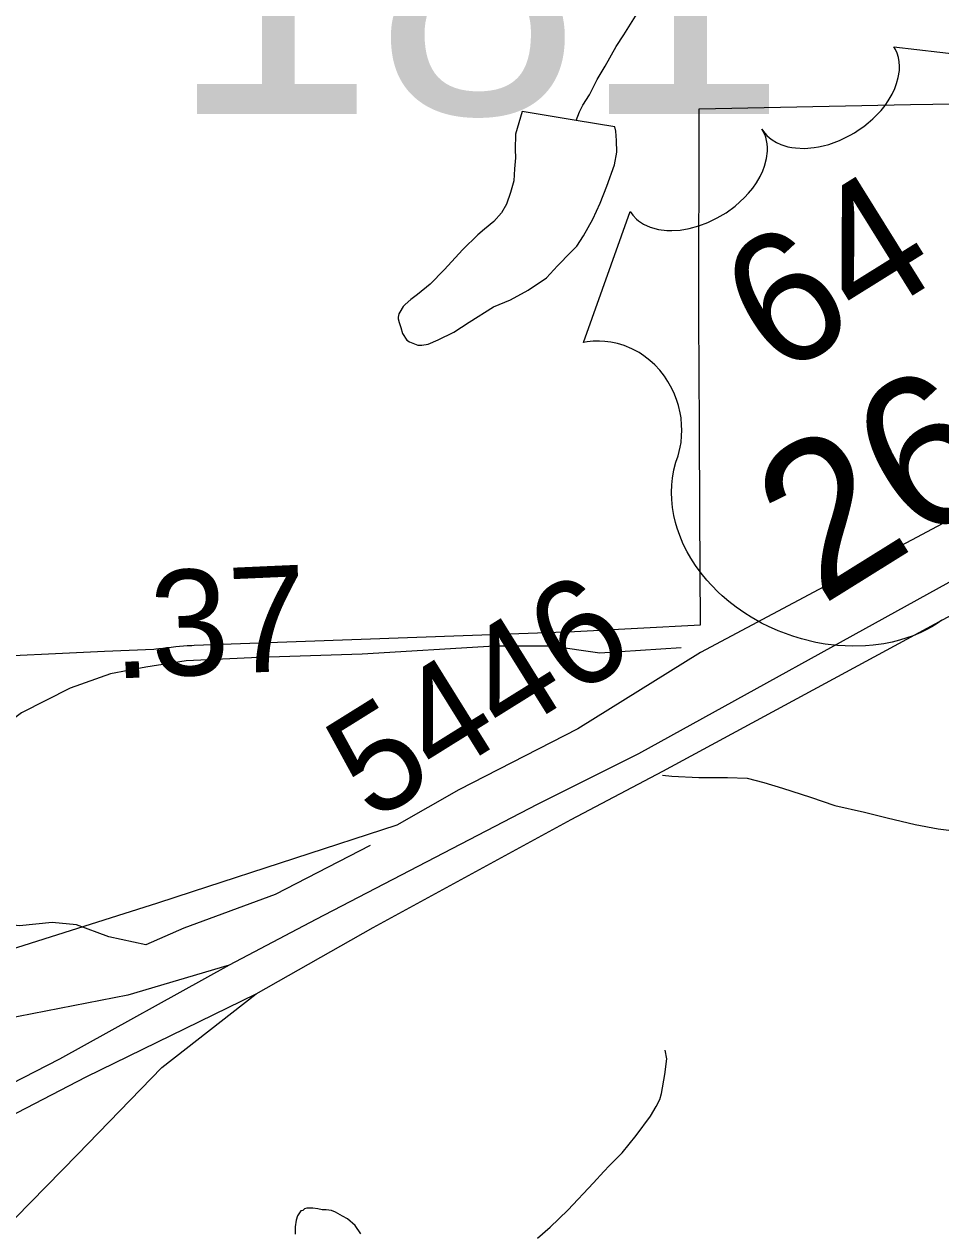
# Model space of a CAD drawing. Extents: x 2001466 to 31450019, y -30647475 to 847247.
# Drawn here: x 2171590 to 2173760, y 748952 to 751813 of the extents above; entities that cross this region are included whole.
import ezdxf

# ---------------------------------------------------------------- set-up
doc = ezdxf.new("R2010")
doc.units = 0
for name, color, linetype in [('Exist Boundary Political City Limit New', 7, 'Continuous'), ('Exist Hydrographic Misc Water Feature', 7, 'Continuous'), ('Exist Road Non-System Type 51', 7, 'Continuous'), ('Exist Road Primary Interstate Ramp 1 Lane Attributed', 7, 'Continuous'), ('Exist Road Primary US Divided Attributed', 7, 'Continuous'), ('Exist Road Primary US Shield CELL', 7, 'Continuous'), ('Exist Road Primary US Shield Number Label', 7, 'Continuous'), ('Exist Road Secondary Mileage Hundredths English Label', 7, 'Continuous'), ('Exist Road Secondary Structure Standard Bridge Number Label', 7, 'Continuous'), ('Exist Road Secondary Type 51 Attributed', 7, 'Continuous'), ('Exist Road Secondary Type 51 Number Label', 7, 'Continuous'), ('Map Preparation Boundary City Limit Buffer Line', 7, 'Continuous')]:
    doc.layers.add(name, color=color, linetype=linetype)

msp = doc.modelspace()

# ---------------------------------------------------------------- linework, layer by layer
at = {"layer": 'Exist Boundary Political City Limit New'}
for points in [[(2171447, 750313), (2171779.8, 750328.4), (2171896.8, 750332.8), (2171902, 750333.6), (2171909, 750334.6), (2171918, 750335.9), (2171926.8, 750337.1), (2171937.8, 750338.3), (2171948.8, 750339.4), (2171957.8, 750340.2), (2171967.5, 750341.1), (2171975.5, 750341.6), (2171983.5, 750342.1), (2171987, 750342.2), (2171992.5, 750342.5), (2172892.5, 750375.3), (2173191, 750391), (2173189.5, 750655.4), (2173188.8, 750859.2), (2173187.5, 751118.1), (2173187.8, 751612.3), (2173688.2, 751622.5), (2173900.2, 751625.5)], [(2174032, 750772.4), (2173191.2, 750325.3), (2172901, 750144.6), (2172619, 750000), (2172472.5, 749916.7), (2171988, 749758.8), (2171905.8, 749732.1)], [(2171905.8, 749732.1), (2171160.2, 749496.2)]]:
    msp.add_lwpolyline(points, dxfattribs=at)
at = {"layer": 'Exist Hydrographic Misc Water Feature'}
for points in [[(2172896.5, 751584.9), (2172904.5, 751605.2), (2172912.3, 751621), (2172928.1, 751645), (2172946.2, 751681.3), (2172965.8, 751713.1), (2172991.9, 751759.5), (2173009.7, 751787.6), (2173037.4, 751831.7), (2173074.9, 751883.6), (2173108.6, 751930.1), (2173152.2, 751982.3), (2173184.2, 752016.4), (2173214, 752046.4), (2173235.7, 752063), (2173264, 752077), (2173291.7, 752095.1), (2173327.3, 752113.2), (2173361.4, 752131.2), (2173407.5, 752157.5), (2173445.3, 752179.8)], [(2172896.5, 751584.9), (2172768.8, 751606.2), (2172753, 751552.2), (2172752.8, 751516.1), (2172753, 751496.3), (2172751.1, 751470.2), (2172749.5, 751442), (2172741.3, 751414), (2172732.1, 751386.2), (2172719.8, 751366.2), (2172701.9, 751345.7), (2172679.8, 751327.6), (2172664.4, 751313.7), (2172628.5, 751279.4), (2172584.6, 751231.2), (2172551, 751197), (2172521.1, 751173.1), (2172505.1, 751160.9), (2172491.6, 751148.8), (2172487.5, 751144.5), (2172479.3, 751130.8), (2172477.2, 751126.6), (2172475.6, 751118.8), (2172475.1, 751114.8), (2172477.8, 751106.7), (2172481.7, 751094.7), (2172485.8, 751080.7), (2172495.9, 751065), (2172502, 751060.8), (2172521.9, 751052.9), (2172531.7, 751053.1), (2172546.1, 751054.9), (2172569.9, 751065.1), (2172607.6, 751083.4), (2172643.3, 751107.6), (2172701.1, 751143.9), (2172741.1, 751160.1), (2172783.1, 751182.6), (2172826.8, 751212.5), (2172852.7, 751240.6), (2172884.4, 751273.2), (2172898.4, 751286.9), (2172914.2, 751311.2), (2172936.1, 751351.3), (2172953.5, 751389.3), (2172969.5, 751429.4), (2172987.4, 751479.5), (2172993.1, 751509.4), (2172992.7, 751537.5), (2172990.9, 751559.3), (2172988.6, 751569.4), (2172896.5, 751584.9)], [(2173101.6, 750034.7), (2173123.3, 750032.6), (2173187.3, 750029.1), (2173255.4, 750029.3), (2173301.5, 750027.6), (2173341.5, 750017.9), (2173385.4, 750004), (2173451.6, 749982.6), (2173509.4, 749962.9), (2173579.6, 749947.4), (2173633.5, 749933.7), (2173699.7, 749918), (2173753.6, 749908.2), (2173797.7, 749902.7)], [(2172387.4, 748948.9), (2172373.6, 748968.8), (2172355.6, 748984.9), (2172343.5, 748990.8), (2172327.1, 749000.6), (2172317.3, 749004.5), (2172305.2, 749006.3), (2172295.3, 749006.2), (2172285.1, 749008.2), (2172273.6, 749010.3), (2172259, 749010), (2172253.3, 749008.1), (2172249.6, 749004.2), (2172245.3, 749004), (2172237.3, 748991.8), (2172233.6, 748981.9), (2172231.3, 748966), (2172231.3, 748956.2), (2172231.8, 748948.1)]]:
    msp.add_lwpolyline(points, dxfattribs=at)
at = {"layer": 'Exist Road Non-System Type 51'}
for points in [[(2172409.5, 749868.6), (2172184.2, 749752.3), (2171967.6, 749673), (2171877.8, 749633.4), (2171790.6, 749651.9), (2171714, 749681), (2171655.9, 749686.3), (2171579.3, 749678.3), (2171510.6, 749686.3), (2171473.6, 749688.9), (2171444.6, 749678.3), (2171375.9, 749644), (2171315.1, 749630.7), (2171283.4, 749641.3), (2171249.1, 749670.4), (2171241.2, 749715.3), (2171233.2, 749773.5), (2171233.2, 749826.4), (2171238.5, 749889.8), (2171241.2, 749908.3), (2171222.7, 749942.7), (2171196.2, 749953.2), (2171145.8, 749940.5)], [(2172805.2, 748939.1), (2172835, 748965.3), (2172876.8, 749005.6), (2172938.1, 749070.2), (2172962, 749096.5), (2172975.9, 749110.6), (2173005.5, 749140.8), (2173039.2, 749182.3), (2173072.9, 749227.4), (2173086.6, 749250.5), (2173094.9, 749267.1), (2173098.8, 749281.1), (2173107.1, 749326.1), (2173111.7, 749363.8), (2173107.5, 749383.7)]]:
    msp.add_lwpolyline(points, dxfattribs=at)
at = {"layer": 'Exist Road Primary Interstate Ramp 1 Lane Attributed'}
for points in [[(2172075.1, 749585.2), (2171835.4, 749514.3), (2171544, 749457.3), (2171369.5, 749467.1), (2171170.7, 749408.2), (2171111.8, 749374.2)], [(2171442.8, 748874.5), (2171494.6, 748911.7), (2171716.5, 749136.8), (2171915.8, 749343.1), (2172139.1, 749517.3)]]:
    msp.add_lwpolyline(points, dxfattribs=at)
at = {"layer": 'Exist Road Primary US Divided Attributed'}
for points in [[(2174689.1, 750972.7), (2174377.4, 750810.4), (2173778.9, 750490.9), (2173044.5, 750085.3), (2172804.3, 749965.2), (2172280.8, 749693.4), (2172075.1, 749585.2)], [(2172139.1, 749517.3), (2172415.9, 749674.3), (2172884.8, 749929.7), (2173101.8, 750044.4), (2173823.9, 750434.9), (2174492.1, 750788.6), (2174716.2, 750906.6)], [(2172075.1, 749585.2), (2171674, 749362.9), (2171472, 749259.2), (2171257.7, 749153.6)], [(2171306.1, 749084.9), (2171513, 749204.5), (2171736.8, 749320.6), (2172139.1, 749517.3)]]:
    msp.add_lwpolyline(points, dxfattribs=at)
at = {"layer": 'Exist Road Primary US Shield CELL'}
msp.add_lwpolyline([(2173762.9, 750401.5), (2173751.4, 750393.8), (2173739.1, 750386.3), (2173727, 750380), (2173713, 750372.9), (2173695, 750365.1), (2173679.4, 750359.7), (2173662.6, 750354.6), (2173644.9, 750350), (2173625.2, 750346.2), (2173600, 750342.4), (2173581.8, 750340.9), (2173552.2, 750339.9), (2173515.6, 750341.7), (2173486.6, 750345.3), (2173464.6, 750349.2), (2173430.6, 750357.5), (2173409.9, 750363.7), (2173375.3, 750376.5), (2173351.9, 750386.8), (2173335.7, 750395), (2173311, 750409), (2173296.3, 750418.3), (2173276, 750432.5), (2173258.5, 750446.1), (2173242.6, 750459.5), (2173233.1, 750468.4), (2173217.3, 750484.5), (2173206.5, 750496.2), (2173192.7, 750512.9), (2173179.4, 750531.3), (2173168.1, 750548.8), (2173159.4, 750563.8), (2173150.4, 750582), (2173142, 750602), (2173135.7, 750619.8), (2173131.9, 750633), (2173128, 750649.5), (2173124.7, 750668.4), (2173123, 750687.4), (2173122.4, 750703.7), (2173123, 750721.9), (2173124.7, 750738.2), (2173128.3, 750757.3), (2173133, 750775.6), (2173138.2, 750790.9), (2173143.1, 750811.1), (2173145.1, 750822.7), (2173146.5, 750838.1), (2173146.8, 750851.7), (2173146.4, 750863.5), (2173145.1, 750880.4), (2173143.2, 750892.4), (2173139, 750910.3), (2173135.1, 750922.1), (2173129.4, 750937), (2173123.3, 750950.6), (2173114.2, 750966.6), (2173105.8, 750979.3), (2173094.7, 750993.3), (2173082.9, 751006), (2173071.6, 751016.5), (2173057.2, 751027.6), (2173045.6, 751035.1), (2173028.3, 751044.2), (2173010.8, 751051.7), (2172994.4, 751056.5), (2172978.7, 751060.2), (2172964.9, 751061.6), (2172952.2, 751062.4), (2172936.9, 751062.2), (2172922.9, 751060.9), (2172914.5, 751059.4), (2173024.5, 751369.3), (2173030.7, 751360.6), (2173039.5, 751351.2), (2173044.7, 751346.7), (2173056.3, 751339.3), (2173072.3, 751331.9), (2173091.5, 751326.8), (2173111.2, 751324.2), (2173123.5, 751324), (2173143.4, 751325.3), (2173164.7, 751328.7), (2173186.9, 751335), (2173208.5, 751343.1), (2173230.9, 751353.9), (2173251.9, 751366.4), (2173273.3, 751382.1), (2173295.1, 751402.3), (2173304.7, 751412.4), (2173314.8, 751424.7), (2173323.6, 751437), (2173332.3, 751452.1), (2173338.5, 751465.3), (2173343, 751476.3), (2173347.7, 751494.7), (2173349.8, 751511.9), (2173349.6, 751520.8), (2173349.1, 751529), (2173345.5, 751545), (2173343.2, 751551.6), (2173336.6, 751564.3), (2173343.7, 751554.6), (2173348.6, 751548.9), (2173354.2, 751543.8), (2173360.8, 751538.8), (2173371.3, 751532.4), (2173381.2, 751527.9), (2173398.1, 751522.5), (2173407.7, 751520.6), (2173416.1, 751519.5), (2173437.2, 751518.6), (2173460.1, 751520.6), (2173470.9, 751522.2), (2173481.6, 751524.5), (2173494.8, 751528.1), (2173507.9, 751532.5), (2173520.5, 751537.6), (2173533.1, 751543.2), (2173545.6, 751549.7), (2173555.4, 751555.4), (2173567.2, 751563), (2173577.7, 751570.4), (2173588.1, 751578.7), (2173599.2, 751588.5), (2173607.8, 751596.9), (2173618.8, 751608.5), (2173628, 751620.2), (2173635.6, 751631.2), (2173644.7, 751646.7), (2173651.4, 751660.4), (2173655.4, 751671.8), (2173659.5, 751686.5), (2173662, 751702.6), (2173662.6, 751713.5), (2173661.4, 751723.7), (2173659.7, 751734.1), (2173656.4, 751744.2), (2173652.7, 751752.5), (2173648.8, 751759.1), (2173975.5, 751721.2)], dxfattribs=at)
at = {"layer": 'Exist Road Secondary Type 51 Attributed'}
msp.add_lwpolyline([(2173145.8, 750336.3), (2172953.2, 750323.7), (2172837.5, 750340.2), (2172703.7, 750340.2), (2172390.3, 750321), (2172145.7, 750313.4), (2171973.7, 750305.7), (2171878.2, 750290.4), (2171794.1, 750275.1), (2171698.5, 750240.7), (2171583.4, 750182.4), (2171525.5, 750138.7), (2171302.8, 749921)], dxfattribs=at)
at = {"layer": 'Map Preparation Boundary City Limit Buffer Line'}
for points in [[(2171447, 750313), (2171779.8, 750328.4), (2171896.8, 750332.8), (2171902, 750333.6), (2171909, 750334.6), (2171918, 750335.9), (2171926.8, 750337.1), (2171937.8, 750338.3), (2171948.8, 750339.4), (2171957.8, 750340.2), (2171967.5, 750341.1), (2171975.5, 750341.6), (2171983.5, 750342.1), (2171987, 750342.2), (2171992.5, 750342.5), (2172892.5, 750375.3), (2173191, 750391), (2173189.5, 750655.4), (2173188.8, 750859.2), (2173187.5, 751118.1), (2173187.8, 751612.3), (2173688.2, 751622.5), (2173900.2, 751625.5)], [(2174032, 750772.4), (2173191.2, 750325.3), (2172901, 750144.6), (2172619, 750000), (2172472.5, 749916.7), (2171988, 749758.8), (2171905.8, 749732.1)], [(2171905.8, 749732.1), (2171160.2, 749496.2)]]:
    msp.add_lwpolyline(points, dxfattribs=at)

# ---------------------------------------------------------------- texts
at = {"layer": 'Exist Road Primary US Shield Number Label'}
for s, height, p in [('64', 310, (2173375.2, 750972)), ('264', 360, (2173476.6, 750434.6))]:
    msp.add_text(s, height=height, rotation=31.918, dxfattribs=at).set_placement(p)
at = {"layer": 'Exist Road Secondary Mileage Hundredths English Label'}
msp.add_text('.37', height=250, rotation=2.5461, dxfattribs=at).set_placement((2171800.7, 750263.2))
at = {"layer": 'Exist Road Secondary Structure Standard Bridge Number Label'}
msp.add_text('181', height=656.17, dxfattribs=at).set_placement((2171932.1, 751600))
at = {"layer": 'Exist Road Secondary Type 51 Number Label'}
msp.add_text('5446', height=250, rotation=31.918, dxfattribs=at).set_placement((2172412.9, 749921.6))

doc.saveas('drawing.dxf')
